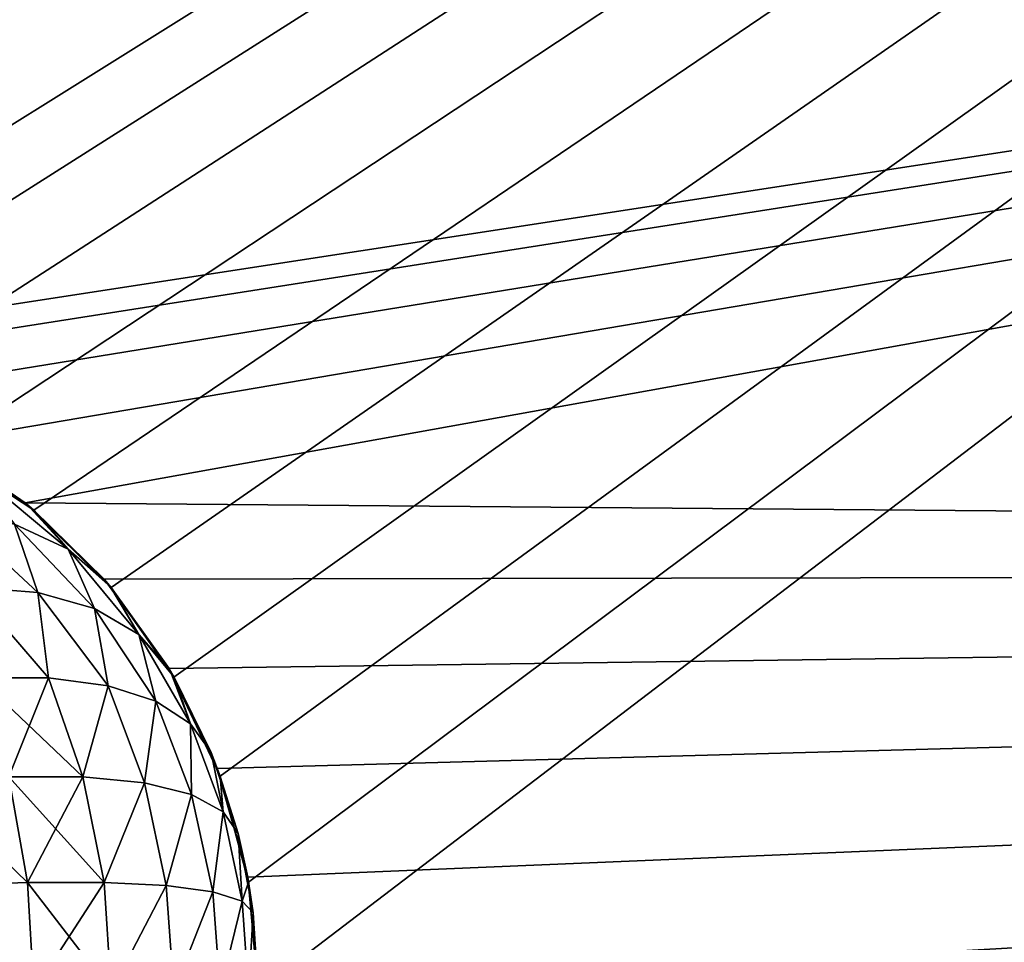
# Model space of a CAD drawing. Extents: x -547 to 547, y 0 to 578.
# Tile 382 of 472: x 360.62 to 362.19, y 566.08 to 567.55. Entities that reach past the tile are written whole.
import ezdxf

# ---------------------------------------------------------------- set-up
doc = ezdxf.new("R2010")
doc.units = 0
doc.header["$LTSCALE"] = 65.185185
for name, color, linetype in [('116', 7, 'CONTINUOUS'), ('120', 7, 'CONTINUOUS'), ('123', 7, 'CONTINUOUS'), ('127', 7, 'CONTINUOUS'), ('131', 7, 'CONTINUOUS'), ('135', 7, 'CONTINUOUS'), ('139', 7, 'CONTINUOUS'), ('143', 7, 'CONTINUOUS'), ('25', 7, 'CONTINUOUS'), ('3', 7, 'CONTINUOUS'), ('332', 7, 'CONTINUOUS'), ('335', 7, 'CONTINUOUS'), ('37', 7, 'CONTINUOUS'), ('38', 7, 'CONTINUOUS'), ('9', 7, 'CONTINUOUS')]:
    doc.layers.add(name, color=color, linetype=linetype)

msp = doc.modelspace()

# ---------------------------------------------------------------- linework, layer by layer
at = {"layer": '116', "color": 7, "linetype": 'CONTINUOUS'}
for points in [[(-77.5, 575, -40.6), (372.8, 575, -40.6), (0, 559.5, -40.6), (-77.5, 575, -40.6)], [(372.8, 575, -40.6), (349.658, 566.9397, -40.6), (0, 559.5, -40.6), (372.8, 575, -40.6)], [(349.8264, 566.9848, -40.6), (349.658, 566.9397, -40.6), (372.8, 575, -40.6), (349.8264, 566.9848, -40.6)], [(350, 567, -40.6), (349.8264, 566.9848, -40.6), (372.8, 575, -40.6), (350, 567, -40.6)], [(360, 567, -40.6), (350, 567, -40.6), (372.8, 575, -40.6), (360, 567, -40.6)], [(360.1736, 566.9848, -40.6), (360, 567, -40.6), (372.8, 575, -40.6), (360.1736, 566.9848, -40.6)], [(360.342, 566.9397, -40.6), (360.1736, 566.9848, -40.6), (372.8, 575, -40.6), (360.342, 566.9397, -40.6)], [(360.5, 566.866, -40.6), (360.342, 566.9397, -40.6), (372.8, 575, -40.6), (360.5, 566.866, -40.6)], [(360.6428, 566.766, -40.6), (360.5, 566.866, -40.6), (372.8, 575, -40.6), (360.6428, 566.766, -40.6)], [(360.766, 566.6428, -40.6), (360.6428, 566.766, -40.6), (372.8, 575, -40.6), (360.766, 566.6428, -40.6)], [(360.866, 566.5, -40.6), (360.766, 566.6428, -40.6), (372.8, 575, -40.6), (360.866, 566.5, -40.6)], [(360.9397, 566.342, -40.6), (360.866, 566.5, -40.6), (372.8, 575, -40.6), (360.9397, 566.342, -40.6)], [(360.9848, 566.1736, -40.6), (360.9397, 566.342, -40.6), (372.8, 575, -40.6), (360.9848, 566.1736, -40.6)], [(361, 566, -40.6), (360.9848, 566.1736, -40.6), (372.8, 575, -40.6), (361, 566, -40.6)], [(361, 560, -40.6), (361, 566, -40.6), (372.8, 575, -40.6), (361, 560, -40.6)], [(361.0152, 559.8264, -40.6), (361, 560, -40.6), (372.8, 575, -40.6), (361.0152, 559.8264, -40.6)], [(361.0603, 559.658, -40.6), (361.0152, 559.8264, -40.6), (372.8, 575, -40.6), (361.0603, 559.658, -40.6)], [(361.134, 559.5, -40.6), (361.0603, 559.658, -40.6), (372.8, 575, -40.6), (361.134, 559.5, -40.6)], [(361.134, 559.5, -40.6), (372.8, 575, -40.6), (366.967, 559.5, -40.6), (361.134, 559.5, -40.6)]]:
    msp.add_3dface(points, dxfattribs=at)
at = {"layer": '120', "color": 7, "linetype": 'CONTINUOUS'}
for points in [[(372.8, 568.9691, -36.1796), (-527.8, 568.9691, -36.1796), (-360, 567, -37.1518), (372.8, 568.9691, -36.1796)], [(-360, 567, -37.1518), (-350, 567, -37.1518), (372.8, 568.9691, -36.1796), (-360, 567, -37.1518)], [(-350, 567, -37.1518), (350, 567, -37.1518), (372.8, 568.9691, -36.1796), (-350, 567, -37.1518)], [(350, 567, -37.1518), (360, 567, -37.1518), (372.8, 568.9691, -36.1796), (350, 567, -37.1518)], [(360, 567, -37.1518), (360.1657, 566.9862, -37.1581), (372.8, 568.9691, -36.1796), (360, 567, -37.1518)], [(360.1657, 566.9862, -37.1581), (360.331, 566.9436, -37.1773), (372.8, 568.9691, -36.1796), (360.1657, 566.9862, -37.1581)], [(360.331, 566.9436, -37.1773), (360.4863, 566.8738, -37.2089), (372.8, 568.9691, -36.1796), (360.331, 566.9436, -37.1773)], [(360.4863, 566.8738, -37.2089), (360.6288, 566.7776, -37.2521), (372.8, 568.9691, -36.1796), (360.4863, 566.8738, -37.2089)], [(372.8, 568.9691, -36.1796), (360.6288, 566.7776, -37.2521), (372.8, 566.6774, -37.2967), (372.8, 568.9691, -36.1796)], [(360.6288, 566.7776, -37.2521), (360.7547, 566.6561, -37.3061), (372.8, 566.6774, -37.2967), (360.6288, 566.7776, -37.2521)], [(360.7547, 566.6561, -37.3061), (360.8581, 566.5135, -37.3688), (372.8, 566.6774, -37.2967), (360.7547, 566.6561, -37.3061)], [(360.8581, 566.5135, -37.3688), (360.935, 566.3546, -37.4378), (372.8, 566.6774, -37.2967), (360.8581, 566.5135, -37.3688)], [(360.935, 566.3546, -37.4378), (360.9835, 566.1812, -37.512), (372.8, 566.6774, -37.2967), (360.935, 566.3546, -37.4378)], [(360.9835, 566.1812, -37.512), (361, 566, -37.5883), (372.8, 566.6774, -37.2967), (360.9835, 566.1812, -37.512)], [(372.8, 566.6774, -37.2967), (361, 566, -37.5883), (372.8, 564.3104, -38.2439), (372.8, 566.6774, -37.2967)]]:
    msp.add_3dface(points, dxfattribs=at)
at = {"layer": '123', "color": 7, "linetype": 'CONTINUOUS'}
for points in [[(-77.5, 575, -20.6), (372.8, 575, -20.6), (0, 559.5, -20.6), (-77.5, 575, -20.6)], [(372.8, 575, -20.6), (349.658, 566.9397, -20.6), (0, 559.5, -20.6), (372.8, 575, -20.6)], [(349.8264, 566.9848, -20.6), (349.658, 566.9397, -20.6), (372.8, 575, -20.6), (349.8264, 566.9848, -20.6)], [(350, 567, -20.6), (349.8264, 566.9848, -20.6), (372.8, 575, -20.6), (350, 567, -20.6)], [(360, 567, -20.6), (350, 567, -20.6), (372.8, 575, -20.6), (360, 567, -20.6)], [(360.1736, 566.9848, -20.6), (360, 567, -20.6), (372.8, 575, -20.6), (360.1736, 566.9848, -20.6)], [(360.342, 566.9397, -20.6), (360.1736, 566.9848, -20.6), (372.8, 575, -20.6), (360.342, 566.9397, -20.6)], [(360.5, 566.866, -20.6), (360.342, 566.9397, -20.6), (372.8, 575, -20.6), (360.5, 566.866, -20.6)], [(360.6428, 566.766, -20.6), (360.5, 566.866, -20.6), (372.8, 575, -20.6), (360.6428, 566.766, -20.6)], [(360.766, 566.6428, -20.6), (360.6428, 566.766, -20.6), (372.8, 575, -20.6), (360.766, 566.6428, -20.6)], [(360.866, 566.5, -20.6), (360.766, 566.6428, -20.6), (372.8, 575, -20.6), (360.866, 566.5, -20.6)], [(360.9397, 566.342, -20.6), (360.866, 566.5, -20.6), (372.8, 575, -20.6), (360.9397, 566.342, -20.6)], [(360.9848, 566.1736, -20.6), (360.9397, 566.342, -20.6), (372.8, 575, -20.6), (360.9848, 566.1736, -20.6)], [(361, 566, -20.6), (360.9848, 566.1736, -20.6), (372.8, 575, -20.6), (361, 566, -20.6)], [(361, 559.5, -20.6), (361, 566, -20.6), (372.8, 575, -20.6), (361, 559.5, -20.6)], [(361, 559.5, -20.6), (372.8, 575, -20.6), (366.9, 559.5, -20.6), (361, 559.5, -20.6)]]:
    msp.add_3dface(points, dxfattribs=at)
at = {"layer": '127', "color": 7, "linetype": 'CONTINUOUS'}
for points in [[(372.8, 568.9691, -16.1796), (-527.8, 568.9691, -16.1796), (-360, 567, -17.1518), (372.8, 568.9691, -16.1796)], [(-360, 567, -17.1518), (-350, 567, -17.1518), (372.8, 568.9691, -16.1796), (-360, 567, -17.1518)], [(-350, 567, -17.1518), (350, 567, -17.1518), (372.8, 568.9691, -16.1796), (-350, 567, -17.1518)], [(350, 567, -17.1518), (360, 567, -17.1518), (372.8, 568.9691, -16.1796), (350, 567, -17.1518)], [(360, 567, -17.1518), (360.1657, 566.9862, -17.1581), (372.8, 568.9691, -16.1796), (360, 567, -17.1518)], [(360.1657, 566.9862, -17.1581), (360.331, 566.9436, -17.1773), (372.8, 568.9691, -16.1796), (360.1657, 566.9862, -17.1581)], [(360.331, 566.9436, -17.1773), (360.4863, 566.8738, -17.2089), (372.8, 568.9691, -16.1796), (360.331, 566.9436, -17.1773)], [(360.4863, 566.8738, -17.2089), (360.6288, 566.7776, -17.2521), (372.8, 568.9691, -16.1796), (360.4863, 566.8738, -17.2089)], [(372.8, 568.9691, -16.1796), (360.6288, 566.7776, -17.2521), (372.8, 566.6774, -17.2967), (372.8, 568.9691, -16.1796)], [(360.6288, 566.7776, -17.2521), (360.7547, 566.6561, -17.3061), (372.8, 566.6774, -17.2967), (360.6288, 566.7776, -17.2521)], [(360.7547, 566.6561, -17.3061), (360.8581, 566.5135, -17.3688), (372.8, 566.6774, -17.2967), (360.7547, 566.6561, -17.3061)], [(360.8581, 566.5135, -17.3688), (360.935, 566.3546, -17.4378), (372.8, 566.6774, -17.2967), (360.8581, 566.5135, -17.3688)], [(360.935, 566.3546, -17.4378), (360.9835, 566.1812, -17.512), (372.8, 566.6774, -17.2967), (360.935, 566.3546, -17.4378)], [(360.9835, 566.1812, -17.512), (361, 566, -17.5883), (372.8, 566.6774, -17.2967), (360.9835, 566.1812, -17.512)], [(372.8, 566.6774, -17.2967), (361, 566, -17.5883), (372.8, 564.3104, -18.2439), (372.8, 566.6774, -17.2967)]]:
    msp.add_3dface(points, dxfattribs=at)
at = {"layer": '131', "color": 7, "linetype": 'CONTINUOUS'}
for points in [[(-77.5, 575, -0.6), (372.8, 575, -0.6), (0, 559.5, -0.6), (-77.5, 575, -0.6)], [(372.8, 575, -0.6), (349.658, 566.9397, -0.6), (0, 559.5, -0.6), (372.8, 575, -0.6)], [(349.8264, 566.9848, -0.6), (349.658, 566.9397, -0.6), (372.8, 575, -0.6), (349.8264, 566.9848, -0.6)], [(350, 567, -0.6), (349.8264, 566.9848, -0.6), (372.8, 575, -0.6), (350, 567, -0.6)], [(360, 567, -0.6), (350, 567, -0.6), (372.8, 575, -0.6), (360, 567, -0.6)], [(360.1736, 566.9848, -0.6), (360, 567, -0.6), (372.8, 575, -0.6), (360.1736, 566.9848, -0.6)], [(360.342, 566.9397, -0.6), (360.1736, 566.9848, -0.6), (372.8, 575, -0.6), (360.342, 566.9397, -0.6)], [(360.5, 566.866, -0.6), (360.342, 566.9397, -0.6), (372.8, 575, -0.6), (360.5, 566.866, -0.6)], [(360.6428, 566.766, -0.6), (360.5, 566.866, -0.6), (372.8, 575, -0.6), (360.6428, 566.766, -0.6)], [(360.766, 566.6428, -0.6), (360.6428, 566.766, -0.6), (372.8, 575, -0.6), (360.766, 566.6428, -0.6)], [(360.866, 566.5, -0.6), (360.766, 566.6428, -0.6), (372.8, 575, -0.6), (360.866, 566.5, -0.6)], [(360.9397, 566.342, -0.6), (360.866, 566.5, -0.6), (372.8, 575, -0.6), (360.9397, 566.342, -0.6)], [(360.9848, 566.1736, -0.6), (360.9397, 566.342, -0.6), (372.8, 575, -0.6), (360.9848, 566.1736, -0.6)], [(361, 566, -0.6), (360.9848, 566.1736, -0.6), (372.8, 575, -0.6), (361, 566, -0.6)], [(361, 559.5, -0.6), (361, 566, -0.6), (372.8, 575, -0.6), (361, 559.5, -0.6)], [(361, 559.5, -0.6), (372.8, 575, -0.6), (366.9, 559.5, -0.6), (361, 559.5, -0.6)]]:
    msp.add_3dface(points, dxfattribs=at)
at = {"layer": '135', "color": 7, "linetype": 'CONTINUOUS'}
for points in [[(372.8, 568.9691, 3.8204), (-527.8, 568.9691, 3.8204), (-360, 567, 2.8482), (372.8, 568.9691, 3.8204)], [(-360, 567, 2.8482), (-350, 567, 2.8482), (372.8, 568.9691, 3.8204), (-360, 567, 2.8482)], [(-350, 567, 2.8482), (350, 567, 2.8482), (372.8, 568.9691, 3.8204), (-350, 567, 2.8482)], [(350, 567, 2.8482), (360, 567, 2.8482), (372.8, 568.9691, 3.8204), (350, 567, 2.8482)], [(360, 567, 2.8482), (360.1657, 566.9862, 2.8419), (372.8, 568.9691, 3.8204), (360, 567, 2.8482)], [(360.1657, 566.9862, 2.8419), (360.331, 566.9436, 2.8227), (372.8, 568.9691, 3.8204), (360.1657, 566.9862, 2.8419)], [(360.331, 566.9436, 2.8227), (360.4863, 566.8738, 2.7911), (372.8, 568.9691, 3.8204), (360.331, 566.9436, 2.8227)], [(360.4863, 566.8738, 2.7911), (360.6288, 566.7776, 2.7479), (372.8, 568.9691, 3.8204), (360.4863, 566.8738, 2.7911)], [(372.8, 568.9691, 3.8204), (360.6288, 566.7776, 2.7479), (372.8, 566.6774, 2.7033), (372.8, 568.9691, 3.8204)], [(360.6288, 566.7776, 2.7479), (360.7547, 566.6561, 2.6939), (372.8, 566.6774, 2.7033), (360.6288, 566.7776, 2.7479)], [(360.7547, 566.6561, 2.6939), (360.8581, 566.5135, 2.6312), (372.8, 566.6774, 2.7033), (360.7547, 566.6561, 2.6939)], [(360.8581, 566.5135, 2.6312), (360.935, 566.3546, 2.5622), (372.8, 566.6774, 2.7033), (360.8581, 566.5135, 2.6312)], [(360.935, 566.3546, 2.5622), (360.9835, 566.1812, 2.488), (372.8, 566.6774, 2.7033), (360.935, 566.3546, 2.5622)], [(360.9835, 566.1812, 2.488), (361, 566, 2.4117), (372.8, 566.6774, 2.7033), (360.9835, 566.1812, 2.488)], [(372.8, 566.6774, 2.7033), (361, 566, 2.4117), (372.8, 564.3104, 1.7561), (372.8, 566.6774, 2.7033)]]:
    msp.add_3dface(points, dxfattribs=at)
at = {"layer": '139', "color": 7, "linetype": 'CONTINUOUS'}
for points in [[(-77.5, 575, 19.4), (372.8, 575, 19.4), (0, 559.5, 19.4), (-77.5, 575, 19.4)], [(372.8, 575, 19.4), (349.658, 566.9397, 19.4), (0, 559.5, 19.4), (372.8, 575, 19.4)], [(349.8264, 566.9848, 19.4), (349.658, 566.9397, 19.4), (372.8, 575, 19.4), (349.8264, 566.9848, 19.4)], [(350, 567, 19.4), (349.8264, 566.9848, 19.4), (372.8, 575, 19.4), (350, 567, 19.4)], [(360, 567, 19.4), (350, 567, 19.4), (372.8, 575, 19.4), (360, 567, 19.4)], [(360.1736, 566.9848, 19.4), (360, 567, 19.4), (372.8, 575, 19.4), (360.1736, 566.9848, 19.4)], [(360.342, 566.9397, 19.4), (360.1736, 566.9848, 19.4), (372.8, 575, 19.4), (360.342, 566.9397, 19.4)], [(360.5, 566.866, 19.4), (360.342, 566.9397, 19.4), (372.8, 575, 19.4), (360.5, 566.866, 19.4)], [(360.6428, 566.766, 19.4), (360.5, 566.866, 19.4), (372.8, 575, 19.4), (360.6428, 566.766, 19.4)], [(360.766, 566.6428, 19.4), (360.6428, 566.766, 19.4), (372.8, 575, 19.4), (360.766, 566.6428, 19.4)], [(360.866, 566.5, 19.4), (360.766, 566.6428, 19.4), (372.8, 575, 19.4), (360.866, 566.5, 19.4)], [(360.9397, 566.342, 19.4), (360.866, 566.5, 19.4), (372.8, 575, 19.4), (360.9397, 566.342, 19.4)], [(360.9848, 566.1736, 19.4), (360.9397, 566.342, 19.4), (372.8, 575, 19.4), (360.9848, 566.1736, 19.4)], [(361, 566, 19.4), (360.9848, 566.1736, 19.4), (372.8, 575, 19.4), (361, 566, 19.4)], [(361, 559.5, 19.4), (361, 566, 19.4), (372.8, 575, 19.4), (361, 559.5, 19.4)], [(361, 559.5, 19.4), (372.8, 575, 19.4), (366.9, 559.5, 19.4), (361, 559.5, 19.4)]]:
    msp.add_3dface(points, dxfattribs=at)
at = {"layer": '143', "color": 7, "linetype": 'CONTINUOUS'}
for points in [[(372.8, 568.9691, 23.8204), (-527.8, 568.9691, 23.8204), (-360, 567, 22.8482), (372.8, 568.9691, 23.8204)], [(-360, 567, 22.8482), (-350, 567, 22.8482), (372.8, 568.9691, 23.8204), (-360, 567, 22.8482)], [(-350, 567, 22.8482), (350, 567, 22.8482), (372.8, 568.9691, 23.8204), (-350, 567, 22.8482)], [(350, 567, 22.8482), (360, 567, 22.8482), (372.8, 568.9691, 23.8204), (350, 567, 22.8482)], [(360, 567, 22.8482), (360.1657, 566.9862, 22.8419), (372.8, 568.9691, 23.8204), (360, 567, 22.8482)], [(360.1657, 566.9862, 22.8419), (360.331, 566.9436, 22.8227), (372.8, 568.9691, 23.8204), (360.1657, 566.9862, 22.8419)], [(360.331, 566.9436, 22.8227), (360.4863, 566.8738, 22.7911), (372.8, 568.9691, 23.8204), (360.331, 566.9436, 22.8227)], [(360.4863, 566.8738, 22.7911), (360.6288, 566.7776, 22.7479), (372.8, 568.9691, 23.8204), (360.4863, 566.8738, 22.7911)], [(372.8, 568.9691, 23.8204), (360.6288, 566.7776, 22.7479), (372.8, 566.6774, 22.7033), (372.8, 568.9691, 23.8204)], [(360.6288, 566.7776, 22.7479), (360.7547, 566.6561, 22.6939), (372.8, 566.6774, 22.7033), (360.6288, 566.7776, 22.7479)], [(360.7547, 566.6561, 22.6939), (360.8581, 566.5135, 22.6312), (372.8, 566.6774, 22.7033), (360.7547, 566.6561, 22.6939)], [(360.8581, 566.5135, 22.6312), (360.935, 566.3546, 22.5622), (372.8, 566.6774, 22.7033), (360.8581, 566.5135, 22.6312)], [(360.935, 566.3546, 22.5622), (360.9835, 566.1812, 22.488), (372.8, 566.6774, 22.7033), (360.935, 566.3546, 22.5622)], [(360.9835, 566.1812, 22.488), (361, 566, 22.4117), (372.8, 566.6774, 22.7033), (360.9835, 566.1812, 22.488)], [(372.8, 566.6774, 22.7033), (361, 566, 22.4117), (372.8, 564.3104, 21.7561), (372.8, 566.6774, 22.7033)]]:
    msp.add_3dface(points, dxfattribs=at)
at = {"layer": '25', "color": 7, "linetype": 'CONTINUOUS'}
for points in [[(360.4863, 566.8738, -37.2089), (360.5, 566.866, -20.6), (360.6288, 566.7776, -37.2521), (360.4863, 566.8738, -37.2089)], [(360.4863, 566.8738, -17.2089), (360.5, 566.866, -0.6), (360.6288, 566.7776, -17.2521), (360.4863, 566.8738, -17.2089)], [(360.4863, 566.8738, 2.7911), (360.5, 566.866, 19.4), (360.6288, 566.7776, 2.7479), (360.4863, 566.8738, 2.7911)], [(360.6288, 566.7776, 22.7479), (360.4863, 566.8738, 22.7911), (360.5002, 566.8659, 41.9), (360.6288, 566.7776, 22.7479)], [(360.5, 566.866, -40.6), (360.6428, 566.766, -40.6), (360.5002, 566.8659, -48.9), (360.5, 566.866, -40.6)], [(360.5, 566.866, -20.6), (360.6428, 566.766, -20.6), (360.6288, 566.7776, -37.2521), (360.5, 566.866, -20.6)], [(360.5, 566.866, -0.6), (360.6428, 566.766, -0.6), (360.6288, 566.7776, -17.2521), (360.5, 566.866, -0.6)], [(360.5, 566.866, 19.4), (360.6428, 566.766, 19.4), (360.6288, 566.7776, 2.7479), (360.5, 566.866, 19.4)], [(360.5002, 566.8659, -48.9), (360.6428, 566.766, -40.6), (360.6312, 566.7757, -48.9), (360.5002, 566.8659, -48.9)], [(360.643, 566.7659, 41.9), (360.6288, 566.7776, 22.7479), (360.5002, 566.8659, 41.9), (360.643, 566.7659, 41.9)], [(360.6288, 566.7776, -37.2521), (360.6428, 566.766, -20.6), (360.7547, 566.6561, -37.3061), (360.6288, 566.7776, -37.2521)], [(360.6288, 566.7776, -17.2521), (360.6428, 566.766, -0.6), (360.7547, 566.6561, -17.3061), (360.6288, 566.7776, -17.2521)], [(360.6288, 566.7776, 2.7479), (360.6428, 566.766, 19.4), (360.7547, 566.6561, 2.6939), (360.6288, 566.7776, 2.7479)], [(360.7547, 566.6561, 22.6939), (360.6288, 566.7776, 22.7479), (360.643, 566.7659, 41.9), (360.7547, 566.6561, 22.6939)], [(360.6428, 566.766, -40.6), (360.766, 566.6428, -40.6), (360.6312, 566.7757, -48.9), (360.6428, 566.766, -40.6)], [(360.6312, 566.7757, -48.9), (360.766, 566.6428, -40.6), (360.7641, 566.6451, -48.9), (360.6312, 566.7757, -48.9)], [(360.6428, 566.766, -20.6), (360.766, 566.6428, -20.6), (360.7547, 566.6561, -37.3061), (360.6428, 566.766, -20.6)], [(360.6428, 566.766, -0.6), (360.766, 566.6428, -0.6), (360.7547, 566.6561, -17.3061), (360.6428, 566.766, -0.6)], [(360.6428, 566.766, 19.4), (360.766, 566.6428, 19.4), (360.7547, 566.6561, 2.6939), (360.6428, 566.766, 19.4)], [(360.7662, 566.6426, 41.9), (360.7547, 566.6561, 22.6939), (360.643, 566.7659, 41.9), (360.7662, 566.6426, 41.9)], [(360.7547, 566.6561, -37.3061), (360.766, 566.6428, -20.6), (360.8581, 566.5135, -37.3688), (360.7547, 566.6561, -37.3061)], [(360.7547, 566.6561, -17.3061), (360.766, 566.6428, -0.6), (360.8581, 566.5135, -17.3688), (360.7547, 566.6561, -17.3061)], [(360.7547, 566.6561, 2.6939), (360.766, 566.6428, 19.4), (360.8581, 566.5135, 2.6312), (360.7547, 566.6561, 2.6939)], [(360.8581, 566.5135, 22.6312), (360.7547, 566.6561, 22.6939), (360.7662, 566.6426, 41.9), (360.8581, 566.5135, 22.6312)], [(360.766, 566.6428, -40.6), (360.866, 566.5, -40.6), (360.7641, 566.6451, -48.9), (360.766, 566.6428, -40.6)], [(360.7641, 566.6451, -48.9), (360.866, 566.5, -40.6), (360.8594, 566.5113, -48.9), (360.7641, 566.6451, -48.9)], [(360.766, 566.6428, -20.6), (360.866, 566.5, -20.6), (360.8581, 566.5135, -37.3688), (360.766, 566.6428, -20.6)], [(360.766, 566.6428, -0.6), (360.866, 566.5, -0.6), (360.8581, 566.5135, -17.3688), (360.766, 566.6428, -0.6)], [(360.766, 566.6428, 19.4), (360.866, 566.5, 19.4), (360.8581, 566.5135, 2.6312), (360.766, 566.6428, 19.4)], [(360.8662, 566.4997, 41.9), (360.8581, 566.5135, 22.6312), (360.7662, 566.6426, 41.9), (360.8662, 566.4997, 41.9)], [(360.8581, 566.5135, -37.3688), (360.866, 566.5, -20.6), (360.935, 566.3546, -37.4378), (360.8581, 566.5135, -37.3688)], [(360.8581, 566.5135, -17.3688), (360.866, 566.5, -0.6), (360.935, 566.3546, -17.4378), (360.8581, 566.5135, -17.3688)], [(360.8581, 566.5135, 2.6312), (360.866, 566.5, 19.4), (360.935, 566.3546, 2.5622), (360.8581, 566.5135, 2.6312)], [(360.935, 566.3546, 22.5622), (360.8581, 566.5135, 22.6312), (360.9251, 566.3798, 41.9), (360.935, 566.3546, 22.5622)], [(360.9251, 566.3798, 41.9), (360.8581, 566.5135, 22.6312), (360.8662, 566.4997, 41.9), (360.9251, 566.3798, 41.9)], [(360.866, 566.5, -40.6), (360.9397, 566.342, -40.6), (360.8594, 566.5113, -48.9), (360.866, 566.5, -40.6)], [(360.8594, 566.5113, -48.9), (360.9397, 566.342, -40.6), (360.9251, 566.3798, -48.9), (360.8594, 566.5113, -48.9)], [(360.866, 566.5, -20.6), (360.9397, 566.342, -20.6), (360.935, 566.3546, -37.4378), (360.866, 566.5, -20.6)], [(360.866, 566.5, -0.6), (360.9397, 566.342, -0.6), (360.935, 566.3546, -17.4378), (360.866, 566.5, -0.6)], [(360.866, 566.5, 19.4), (360.9397, 566.342, 19.4), (360.935, 566.3546, 2.5622), (360.866, 566.5, 19.4)], [(360.9251, 566.3798, -48.9), (360.9397, 566.342, -40.6), (360.9398, 566.3417, -48.9), (360.9251, 566.3798, -48.9)], [(360.9398, 566.3417, 41.9), (360.935, 566.3546, 22.5622), (360.9251, 566.3798, 41.9), (360.9398, 566.3417, 41.9)], [(360.935, 566.3546, -37.4378), (360.9397, 566.342, -20.6), (360.9835, 566.1812, -37.512), (360.935, 566.3546, -37.4378)], [(360.935, 566.3546, -17.4378), (360.9397, 566.342, -0.6), (360.9835, 566.1812, -17.512), (360.935, 566.3546, -17.4378)], [(360.935, 566.3546, 2.5622), (360.9397, 566.342, 19.4), (360.9835, 566.1812, 2.488), (360.935, 566.3546, 2.5622)], [(360.9835, 566.1812, 22.488), (360.935, 566.3546, 22.5622), (360.968, 566.251, 41.9), (360.9835, 566.1812, 22.488)], [(360.968, 566.251, 41.9), (360.935, 566.3546, 22.5622), (360.9398, 566.3417, 41.9), (360.968, 566.251, 41.9)], [(360.9397, 566.342, -40.6), (360.9848, 566.1736, -40.6), (360.9398, 566.3417, -48.9), (360.9397, 566.342, -40.6)], [(360.9397, 566.342, -20.6), (360.9848, 566.1736, -20.6), (360.9835, 566.1812, -37.512), (360.9397, 566.342, -20.6)], [(360.9397, 566.342, -0.6), (360.9848, 566.1736, -0.6), (360.9835, 566.1812, -17.512), (360.9397, 566.342, -0.6)], [(360.9397, 566.342, 19.4), (360.9848, 566.1736, 19.4), (360.9835, 566.1812, 2.488), (360.9397, 566.342, 19.4)], [(360.9398, 566.3417, -48.9), (360.9848, 566.1736, -40.6), (360.968, 566.251, -48.9), (360.9398, 566.3417, -48.9)], [(360.968, 566.251, -48.9), (360.9848, 566.1736, -40.6), (360.9849, 566.1732, -48.9), (360.968, 566.251, -48.9)], [(360.9849, 566.1732, 41.9), (360.9835, 566.1812, 22.488), (360.968, 566.251, 41.9), (360.9849, 566.1732, 41.9)], [(361, 566, 19.4), (361, 566, 2.4117), (360.9835, 566.1812, 2.488), (361, 566, 19.4)], [(360.9848, 566.1736, 19.4), (361, 566, 19.4), (360.9835, 566.1812, 2.488), (360.9848, 566.1736, 19.4)], [(361, 566, -0.6), (361, 566, -17.5883), (360.9835, 566.1812, -17.512), (361, 566, -0.6)], [(360.9848, 566.1736, -0.6), (361, 566, -0.6), (360.9835, 566.1812, -17.512), (360.9848, 566.1736, -0.6)], [(361, 566, -20.6), (361, 566, -37.5883), (360.9835, 566.1812, -37.512), (361, 566, -20.6)], [(360.9848, 566.1736, -20.6), (361, 566, -20.6), (360.9835, 566.1812, -37.512), (360.9848, 566.1736, -20.6)], [(361, 566, 41.9), (361, 566, 22.4117), (360.9835, 566.1812, 22.488), (361, 566, 41.9)], [(361, 566, 41.9), (360.9835, 566.1812, 22.488), (360.9922, 566.1243, 41.9), (361, 566, 41.9)], [(360.9922, 566.1243, 41.9), (360.9835, 566.1812, 22.488), (360.9849, 566.1732, 41.9), (360.9922, 566.1243, 41.9)], [(360.9848, 566.1736, -40.6), (361, 566, -40.6), (360.9849, 566.1732, -48.9), (360.9848, 566.1736, -40.6)], [(360.9849, 566.1732, -48.9), (361, 566, -40.6), (360.9922, 566.1243, -48.9), (360.9849, 566.1732, -48.9)], [(361, 566, -40.6), (361, 566, -48.9), (360.9922, 566.1243, -48.9), (361, 566, -40.6)]]:
    msp.add_3dface(points, dxfattribs=at)
at = {"layer": '3', "color": 7, "linetype": 'CONTINUOUS'}
for points in [[(528.7, 1.5, -68), (-528.7, 1.5, -68), (528.7, 576.5, -68), (528.7, 1.5, -68)], [(528.7, 576.5, -68), (-528.7, 1.5, -68), (-528.7, 576.5, -68), (528.7, 576.5, -68)]]:
    msp.add_3dface(points, dxfattribs=at)
at = {"layer": '332', "color": 7, "linetype": 'CONTINUOUS'}
for points in [[(0, 576.5, 68), (226.1803, 105.217, 68), (525, 1.5, 68), (0, 576.5, 68)], [(525, 576.5, 68), (0, 576.5, 68), (525, 1.5, 68), (525, 576.5, 68)]]:
    msp.add_3dface(points, dxfattribs=at)
at = {"layer": '335', "color": 7, "linetype": 'CONTINUOUS'}
for points in [[(-349, 551.5, 43), (-545.5, 576.5, 43), (545.5, 576.5, 43), (-349, 551.5, 43)], [(349, 551.5, 43), (-349, 551.5, 43), (545.5, 576.5, 43), (349, 551.5, 43)], [(349, 9.5, 43), (349, 551.5, 43), (545.5, 576.5, 43), (349, 9.5, 43)], [(545.5, 1.5, 43), (349, 9.5, 43), (545.5, 576.5, 43), (545.5, 1.5, 43)]]:
    msp.add_3dface(points, dxfattribs=at)
at = {"layer": '37', "color": 7, "linetype": 'CONTINUOUS'}
for points in [[(360.5002, 566.8659, -48.9), (360.6312, 566.7757, -48.9), (360.5509, 566.8256, -49.0219), (360.5002, 566.8659, -48.9)], [(360.6312, 566.7757, -48.9), (360.6973, 566.7037, -49.0366), (360.5509, 566.8256, -49.0219), (360.6312, 566.7757, -48.9)], [(360.6973, 566.7037, -49.0366), (360.6119, 566.7437, -49.1694), (360.5509, 566.8256, -49.0219), (360.6973, 566.7037, -49.0366)], [(360.6491, 566.6346, -49.3194), (360.5414, 566.6432, -49.4414), (360.5102, 566.7639, -49.295), (360.6491, 566.6346, -49.3194)], [(360.6119, 566.7437, -49.1694), (360.6491, 566.6346, -49.3194), (360.5102, 566.7639, -49.295), (360.6119, 566.7437, -49.1694)], [(360.6312, 566.7757, -48.9), (360.7641, 566.6451, -48.9), (360.6973, 566.7037, -49.0366), (360.6312, 566.7757, -48.9)], [(360.7395, 566.6093, -49.1862), (360.6491, 566.6346, -49.3194), (360.6119, 566.7437, -49.1694), (360.7395, 566.6093, -49.1862)], [(360.6973, 566.7037, -49.0366), (360.7395, 566.6093, -49.1862), (360.6119, 566.7437, -49.1694), (360.6973, 566.7037, -49.0366)], [(360.7641, 566.6451, -48.9), (360.8103, 566.5677, -49.0455), (360.6973, 566.7037, -49.0366), (360.7641, 566.6451, -48.9)], [(360.8103, 566.5677, -49.0455), (360.7395, 566.6093, -49.1862), (360.6973, 566.7037, -49.0366), (360.8103, 566.5677, -49.0455)], [(360.6661, 566.4987, -49.4545), (360.5545, 566.4987, -49.5661), (360.5414, 566.6432, -49.4414), (360.6661, 566.4987, -49.4545)], [(360.6491, 566.6346, -49.3194), (360.6661, 566.4987, -49.4545), (360.5414, 566.6432, -49.4414), (360.6491, 566.6346, -49.3194)], [(360.7641, 566.6451, -48.9), (360.8594, 566.5113, -48.9), (360.8103, 566.5677, -49.0455), (360.7641, 566.6451, -48.9)], [(360.7612, 566.4863, -49.3291), (360.6661, 566.4987, -49.4545), (360.6491, 566.6346, -49.3194), (360.7612, 566.4863, -49.3291)], [(360.7395, 566.6093, -49.1862), (360.7612, 566.4863, -49.3291), (360.6491, 566.6346, -49.3194), (360.7395, 566.6093, -49.1862)], [(360.8372, 566.4618, -49.193), (360.7612, 566.4863, -49.3291), (360.7395, 566.6093, -49.1862), (360.8372, 566.4618, -49.193)], [(360.8103, 566.5677, -49.0455), (360.8372, 566.4618, -49.193), (360.7395, 566.6093, -49.1862), (360.8103, 566.5677, -49.0455)], [(360.8594, 566.5113, -48.9), (360.8924, 566.4257, -49.0496), (360.8103, 566.5677, -49.0455), (360.8594, 566.5113, -48.9)], [(360.8924, 566.4257, -49.0496), (360.8372, 566.4618, -49.193), (360.8103, 566.5677, -49.0455), (360.8924, 566.4257, -49.0496)], [(360.8594, 566.5113, -48.9), (360.9251, 566.3798, -48.9), (360.8924, 566.4257, -49.0496), (360.8594, 566.5113, -48.9)], [(360.6661, 566.4987, -49.4545), (360.6032, 566.341, -49.621), (360.5545, 566.4987, -49.5661), (360.6661, 566.4987, -49.4545)], [(360.721, 566.341, -49.5032), (360.6032, 566.341, -49.621), (360.6661, 566.4987, -49.4545), (360.721, 566.341, -49.5032)], [(360.7612, 566.4863, -49.3291), (360.721, 566.341, -49.5032), (360.6661, 566.4987, -49.4545), (360.7612, 566.4863, -49.3291)], [(360.8188, 566.3315, -49.3687), (360.721, 566.341, -49.5032), (360.7612, 566.4863, -49.3291), (360.8188, 566.3315, -49.3687)], [(360.8372, 566.4618, -49.193), (360.8188, 566.3315, -49.3687), (360.7612, 566.4863, -49.3291), (360.8372, 566.4618, -49.193)], [(360.8939, 566.3129, -49.2211), (360.8188, 566.3315, -49.3687), (360.8372, 566.4618, -49.193), (360.8939, 566.3129, -49.2211)], [(360.8924, 566.4257, -49.0496), (360.8939, 566.3129, -49.2211), (360.8372, 566.4618, -49.193), (360.8924, 566.4257, -49.0496)], [(360.9251, 566.3798, -48.9), (360.9441, 566.2855, -49.0647), (360.8924, 566.4257, -49.0496), (360.9251, 566.3798, -48.9)], [(360.9441, 566.2855, -49.0647), (360.8939, 566.3129, -49.2211), (360.8924, 566.4257, -49.0496), (360.9441, 566.2855, -49.0647)], [(360.9251, 566.3798, -48.9), (360.9398, 566.3417, -48.9), (360.9441, 566.2855, -49.0647), (360.9251, 566.3798, -48.9)], [(360.6032, 566.341, -49.621), (360.633, 566.173, -49.6546), (360.4687, 566.3315, -49.7188), (360.6032, 566.341, -49.621)], [(360.721, 566.341, -49.5032), (360.633, 566.173, -49.6546), (360.6032, 566.341, -49.621), (360.721, 566.341, -49.5032)], [(360.7546, 566.173, -49.533), (360.633, 566.173, -49.6546), (360.721, 566.341, -49.5032), (360.7546, 566.173, -49.533)], [(360.8188, 566.3315, -49.3687), (360.7546, 566.173, -49.533), (360.721, 566.341, -49.5032), (360.8188, 566.3315, -49.3687)], [(360.9398, 566.3417, -48.9), (360.968, 566.251, -48.9), (360.9441, 566.2855, -49.0647), (360.9398, 566.3417, -48.9)], [(360.633, 566.173, -49.6546), (360.4927, 566.1679, -49.7538), (360.4687, 566.3315, -49.7188), (360.633, 566.173, -49.6546)], [(360.8538, 566.1679, -49.3927), (360.7546, 566.173, -49.533), (360.8188, 566.3315, -49.3687), (360.8538, 566.1679, -49.3927)], [(360.8939, 566.3129, -49.2211), (360.8538, 566.1679, -49.3927), (360.8188, 566.3315, -49.3687), (360.8939, 566.3129, -49.2211)], [(360.9279, 566.1578, -49.2379), (360.8538, 566.1679, -49.3927), (360.8939, 566.3129, -49.2211), (360.9279, 566.1578, -49.2379)], [(360.9441, 566.2855, -49.0647), (360.9279, 566.1578, -49.2379), (360.8939, 566.3129, -49.2211), (360.9441, 566.2855, -49.0647)], [(360.9745, 566.1431, -49.073), (360.9279, 566.1578, -49.2379), (360.9441, 566.2855, -49.0647), (360.9745, 566.1431, -49.073)], [(360.968, 566.251, -48.9), (360.9745, 566.1431, -49.073), (360.9441, 566.2855, -49.0647), (360.968, 566.251, -48.9)], [(360.968, 566.251, -48.9), (360.9849, 566.1732, -48.9), (360.9745, 566.1431, -49.073), (360.968, 566.251, -48.9)], [(360.633, 566.173, -49.6546), (360.6428, 566, -49.666), (360.4927, 566.1679, -49.7538), (360.633, 566.173, -49.6546)], [(360.6428, 566, -49.666), (360.5, 566, -49.766), (360.4927, 566.1679, -49.7538), (360.6428, 566, -49.666)], [(360.7546, 566.173, -49.533), (360.6428, 566, -49.666), (360.633, 566.173, -49.6546), (360.7546, 566.173, -49.533)], [(360.766, 566, -49.5428), (360.6428, 566, -49.666), (360.7546, 566.173, -49.533), (360.766, 566, -49.5428)], [(360.8538, 566.1679, -49.3927), (360.766, 566, -49.5428), (360.7546, 566.173, -49.533), (360.8538, 566.1679, -49.3927)], [(360.866, 566, -49.4), (360.766, 566, -49.5428), (360.8538, 566.1679, -49.3927), (360.866, 566, -49.4)], [(360.9279, 566.1578, -49.2379), (360.866, 566, -49.4), (360.8538, 566.1679, -49.3927), (360.9279, 566.1578, -49.2379)], [(360.9849, 566.1732, -48.9), (360.9922, 566.1243, -48.9), (360.9745, 566.1431, -49.073), (360.9849, 566.1732, -48.9)], [(360.9397, 566, -49.242), (360.866, 566, -49.4), (360.9279, 566.1578, -49.2379), (360.9397, 566, -49.242)], [(360.9745, 566.1431, -49.073), (360.9397, 566, -49.242), (360.9279, 566.1578, -49.2379), (360.9745, 566.1431, -49.073)], [(360.9848, 566, -49.0736), (360.9397, 566, -49.242), (360.9745, 566.1431, -49.073), (360.9848, 566, -49.0736)], [(360.9922, 566.1243, -48.9), (360.9848, 566, -49.0736), (360.9745, 566.1431, -49.073), (360.9922, 566.1243, -48.9)], [(361, 566, -48.9), (360.9848, 566, -49.0736), (360.9922, 566.1243, -48.9), (361, 566, -48.9)]]:
    msp.add_3dface(points, dxfattribs=at)
at = {"layer": '38', "color": 7, "linetype": 'CONTINUOUS'}
for points in [[(360.643, 566.7659, 41.9), (360.5002, 566.8659, 41.9), (360.4553, 566.8903, 41.9), (360.643, 566.7659, 41.9)], [(360.643, 566.7659, 41.9), (360.4553, 566.8903, 41.9), (360.5509, 566.8256, 42.0219), (360.643, 566.7659, 41.9)], [(360.643, 566.7659, 41.9), (360.5509, 566.8256, 42.0219), (360.6973, 566.7037, 42.0366), (360.643, 566.7659, 41.9)], [(360.6973, 566.7037, 42.0366), (360.5509, 566.8256, 42.0219), (360.6119, 566.7437, 42.1694), (360.6973, 566.7037, 42.0366)], [(360.6119, 566.7437, 42.1694), (360.5102, 566.7639, 42.295), (360.6491, 566.6346, 42.3194), (360.6119, 566.7437, 42.1694)], [(360.6491, 566.6346, 42.3194), (360.5102, 566.7639, 42.295), (360.5414, 566.6432, 42.4414), (360.6491, 566.6346, 42.3194)], [(360.7662, 566.6426, 41.9), (360.643, 566.7659, 41.9), (360.6973, 566.7037, 42.0366), (360.7662, 566.6426, 41.9)], [(360.6973, 566.7037, 42.0366), (360.6119, 566.7437, 42.1694), (360.7395, 566.6093, 42.1862), (360.6973, 566.7037, 42.0366)], [(360.7395, 566.6093, 42.1862), (360.6119, 566.7437, 42.1694), (360.6491, 566.6346, 42.3194), (360.7395, 566.6093, 42.1862)], [(360.7662, 566.6426, 41.9), (360.6973, 566.7037, 42.0366), (360.8103, 566.5677, 42.0455), (360.7662, 566.6426, 41.9)], [(360.8103, 566.5677, 42.0455), (360.6973, 566.7037, 42.0366), (360.7395, 566.6093, 42.1862), (360.8103, 566.5677, 42.0455)], [(360.6491, 566.6346, 42.3194), (360.5414, 566.6432, 42.4414), (360.6661, 566.4987, 42.4545), (360.6491, 566.6346, 42.3194)], [(360.6661, 566.4987, 42.4545), (360.5414, 566.6432, 42.4414), (360.5545, 566.4987, 42.5661), (360.6661, 566.4987, 42.4545)], [(360.8662, 566.4997, 41.9), (360.7662, 566.6426, 41.9), (360.8103, 566.5677, 42.0455), (360.8662, 566.4997, 41.9)], [(360.7395, 566.6093, 42.1862), (360.6491, 566.6346, 42.3194), (360.7612, 566.4863, 42.3291), (360.7395, 566.6093, 42.1862)], [(360.7612, 566.4863, 42.3291), (360.6491, 566.6346, 42.3194), (360.6661, 566.4987, 42.4545), (360.7612, 566.4863, 42.3291)], [(360.8103, 566.5677, 42.0455), (360.7395, 566.6093, 42.1862), (360.8372, 566.4618, 42.193), (360.8103, 566.5677, 42.0455)], [(360.8372, 566.4618, 42.193), (360.7395, 566.6093, 42.1862), (360.7612, 566.4863, 42.3291), (360.8372, 566.4618, 42.193)], [(360.8662, 566.4997, 41.9), (360.8103, 566.5677, 42.0455), (360.8924, 566.4257, 42.0496), (360.8662, 566.4997, 41.9)], [(360.8924, 566.4257, 42.0496), (360.8103, 566.5677, 42.0455), (360.8372, 566.4618, 42.193), (360.8924, 566.4257, 42.0496)], [(360.6661, 566.4987, 42.4545), (360.5545, 566.4987, 42.5661), (360.721, 566.341, 42.5032), (360.6661, 566.4987, 42.4545)], [(360.721, 566.341, 42.5032), (360.5545, 566.4987, 42.5661), (360.6032, 566.341, 42.621), (360.721, 566.341, 42.5032)], [(360.7612, 566.4863, 42.3291), (360.6661, 566.4987, 42.4545), (360.721, 566.341, 42.5032), (360.7612, 566.4863, 42.3291)], [(360.9251, 566.3798, 41.9), (360.8662, 566.4997, 41.9), (360.8924, 566.4257, 42.0496), (360.9251, 566.3798, 41.9)], [(360.8188, 566.3315, 42.3687), (360.7612, 566.4863, 42.3291), (360.721, 566.341, 42.5032), (360.8188, 566.3315, 42.3687)], [(360.8372, 566.4618, 42.193), (360.7612, 566.4863, 42.3291), (360.8188, 566.3315, 42.3687), (360.8372, 566.4618, 42.193)], [(360.8939, 566.3129, 42.2211), (360.8372, 566.4618, 42.193), (360.8188, 566.3315, 42.3687), (360.8939, 566.3129, 42.2211)], [(360.8924, 566.4257, 42.0496), (360.8372, 566.4618, 42.193), (360.8939, 566.3129, 42.2211), (360.8924, 566.4257, 42.0496)], [(360.9251, 566.3798, 41.9), (360.8924, 566.4257, 42.0496), (360.9441, 566.2855, 42.0647), (360.9251, 566.3798, 41.9)], [(360.9441, 566.2855, 42.0647), (360.8924, 566.4257, 42.0496), (360.8939, 566.3129, 42.2211), (360.9441, 566.2855, 42.0647)], [(360.968, 566.251, 41.9), (360.9398, 566.3417, 41.9), (360.9251, 566.3798, 41.9), (360.968, 566.251, 41.9)], [(360.968, 566.251, 41.9), (360.9251, 566.3798, 41.9), (360.9441, 566.2855, 42.0647), (360.968, 566.251, 41.9)], [(360.633, 566.173, 42.6546), (360.6032, 566.341, 42.621), (360.4687, 566.3315, 42.7188), (360.633, 566.173, 42.6546)], [(360.633, 566.173, 42.6546), (360.7546, 566.173, 42.533), (360.6032, 566.341, 42.621), (360.633, 566.173, 42.6546)], [(360.7546, 566.173, 42.533), (360.721, 566.341, 42.5032), (360.6032, 566.341, 42.621), (360.7546, 566.173, 42.533)], [(360.7546, 566.173, 42.533), (360.8188, 566.3315, 42.3687), (360.721, 566.341, 42.5032), (360.7546, 566.173, 42.533)], [(360.4927, 566.1679, 42.7538), (360.633, 566.173, 42.6546), (360.4687, 566.3315, 42.7188), (360.4927, 566.1679, 42.7538)], [(360.7546, 566.173, 42.533), (360.8538, 566.1679, 42.3927), (360.8188, 566.3315, 42.3687), (360.7546, 566.173, 42.533)], [(360.8538, 566.1679, 42.3927), (360.8939, 566.3129, 42.2211), (360.8188, 566.3315, 42.3687), (360.8538, 566.1679, 42.3927)], [(360.8538, 566.1679, 42.3927), (360.9279, 566.1578, 42.2379), (360.8939, 566.3129, 42.2211), (360.8538, 566.1679, 42.3927)], [(360.9279, 566.1578, 42.2379), (360.9441, 566.2855, 42.0647), (360.8939, 566.3129, 42.2211), (360.9279, 566.1578, 42.2379)], [(360.9279, 566.1578, 42.2379), (360.9745, 566.1431, 42.073), (360.9441, 566.2855, 42.0647), (360.9279, 566.1578, 42.2379)], [(360.9745, 566.1431, 42.073), (360.968, 566.251, 41.9), (360.9441, 566.2855, 42.0647), (360.9745, 566.1431, 42.073)], [(360.9922, 566.1243, 41.9), (360.9849, 566.1732, 41.9), (360.968, 566.251, 41.9), (360.9922, 566.1243, 41.9)], [(360.9922, 566.1243, 41.9), (360.968, 566.251, 41.9), (360.9745, 566.1431, 42.073), (360.9922, 566.1243, 41.9)], [(360.4927, 566.1679, 42.7538), (360.6428, 566, 42.666), (360.633, 566.173, 42.6546), (360.4927, 566.1679, 42.7538)], [(360.5, 566, 42.766), (360.6428, 566, 42.666), (360.4927, 566.1679, 42.7538), (360.5, 566, 42.766)], [(360.6428, 566, 42.666), (360.766, 566, 42.5428), (360.633, 566.173, 42.6546), (360.6428, 566, 42.666)], [(360.633, 566.173, 42.6546), (360.766, 566, 42.5428), (360.7546, 566.173, 42.533), (360.633, 566.173, 42.6546)], [(360.7546, 566.173, 42.533), (360.766, 566, 42.5428), (360.8538, 566.1679, 42.3927), (360.7546, 566.173, 42.533)], [(360.766, 566, 42.5428), (360.866, 566, 42.4), (360.8538, 566.1679, 42.3927), (360.766, 566, 42.5428)], [(360.8538, 566.1679, 42.3927), (360.866, 566, 42.4), (360.9279, 566.1578, 42.2379), (360.8538, 566.1679, 42.3927)], [(360.866, 566, 42.4), (360.9397, 566, 42.242), (360.9279, 566.1578, 42.2379), (360.866, 566, 42.4)], [(360.9279, 566.1578, 42.2379), (360.9397, 566, 42.242), (360.9745, 566.1431, 42.073), (360.9279, 566.1578, 42.2379)], [(360.9397, 566, 42.242), (360.9848, 566, 42.0736), (360.9745, 566.1431, 42.073), (360.9397, 566, 42.242)], [(360.9848, 566, 42.0736), (360.9922, 566.1243, 41.9), (360.9745, 566.1431, 42.073), (360.9848, 566, 42.0736)], [(361, 566, 41.9), (360.9922, 566.1243, 41.9), (360.9848, 566, 42.0736), (361, 566, 41.9)]]:
    msp.add_3dface(points, dxfattribs=at)
at = {"layer": '9', "color": 7, "linetype": 'CONTINUOUS'}
for points in [[(349, 551.5, -50), (528.7, 551.5, -50), (-528.7, 576.5, -50), (349, 551.5, -50)], [(-528.7, 576.5, -50), (528.7, 551.5, -50), (528.7, 576.5, -50), (-528.7, 576.5, -50)]]:
    msp.add_3dface(points, dxfattribs=at)

doc.saveas('drawing.dxf')
